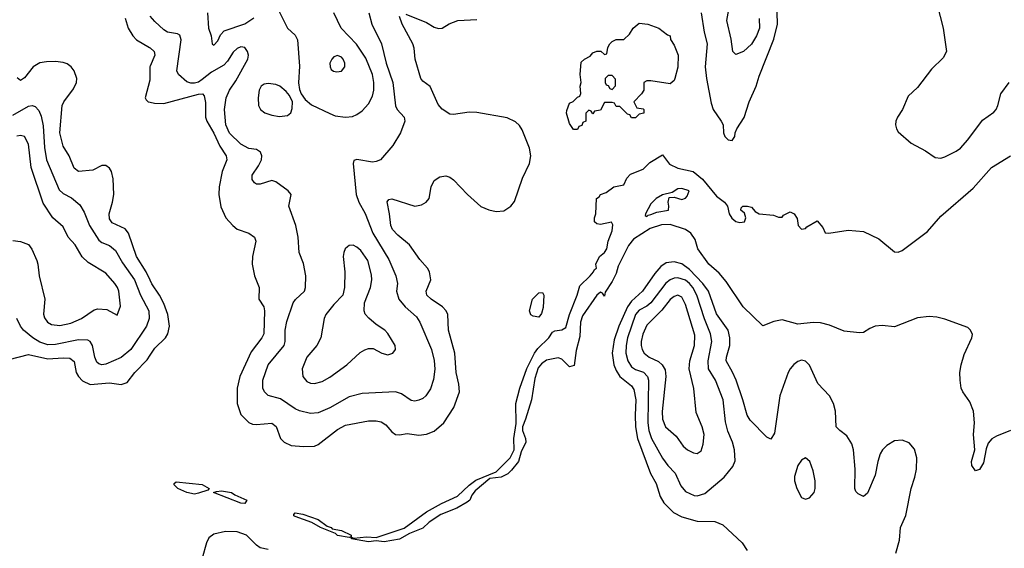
# Model space of a CAD drawing. Header units: inches. Extents: x 1603819 to 1745079, y 385938 to 533966.
# Tile 267 of 561: x 1709325 to 1714418, y 420982 to 423714. Entities that reach past the tile are written whole.
import ezdxf

# ---------------------------------------------------------------- set-up
doc = ezdxf.new("R2010")
doc.units = ezdxf.units.IN
doc.header["$MEASUREMENT"] = 0
doc.layers.add('B7402', color=7, linetype='Continuous')
doc.layers.add('B7412', color=7, linetype='Continuous')

msp = doc.modelspace()

# ---------------------------------------------------------------- linework, layer by layer
at = {"layer": 'B7402', "color": 5}
for points, elevation in [([(1709870, 423722.3), (1709885.9, 423670), (1709909.8, 423629.8), (1709930.1, 423610), (1709997.4, 423570), (1710000, 423567.7)], 220), ([(1710000, 422368.2), (1709979.9, 422410), (1709929.4, 422490), (1709888.5, 422610), (1709870, 422633.2), (1709804.2, 422664.2), (1709790, 422684.2), (1709787.9, 422710), (1709806.1, 422770), (1709811.9, 422810), (1709808.2, 422891.8), (1709799.5, 422930), (1709790, 422947.2), (1709770, 422959.8), (1709750, 422960.8), (1709703.5, 422936.5), (1709629.6, 422930), (1709606.7, 422946.7), (1709580.6, 423010), (1709550, 423059.7), (1709533.1, 423130), (1709544.2, 423270), (1709553.6, 423290), (1709603.8, 423356.2), (1709618.5, 423390), (1709620.8, 423410), (1709607.1, 423450), (1709592.1, 423470), (1709570, 423485.7), (1709550, 423492.9), (1709510, 423497.1), (1709463.3, 423496.7), (1709429.8, 423490.2), (1709395.8, 423470), (1709350, 423412.9), (1709330, 423400.4), (1709312.9, 423412.9)], 220), ([(1710000, 423473.1), (1709998.7, 423470), (1709998.9, 423401.1), (1709973.8, 423310), (1709979.7, 423299.7), (1709990.2, 423290.2), (1710000, 423287.6)], 220), ([(1709290, 423219.9), (1709370, 423266.2), (1709390, 423269.8), (1709404.8, 423264.8), (1709424, 423244), (1709435.7, 423215.7), (1709446.1, 423166.1), (1709453.1, 423053.1), (1709464.5, 422990), (1709530, 422835.3), (1709550, 422815.6), (1709592.5, 422792.5), (1709636.8, 422756.8), (1709659.2, 422719.2), (1709686.4, 422650), (1709733.8, 422573.8), (1709750, 422562.8), (1709790, 422547.4), (1709821.2, 422521.2), (1709857.3, 422457.3), (1709918.5, 422370), (1709949.6, 422289.6), (1709992.8, 422210), (1709995.5, 422170), (1709980.7, 422130), (1709901, 422010), (1709850, 421968.8), (1709770, 421932.8), (1709750, 421930.2), (1709734.8, 421934.8), (1709724.2, 421944.2), (1709714.4, 421970), (1709702.4, 422030), (1709690.1, 422050.1), (1709676.9, 422056.9), (1709630, 422059.6), (1709510, 422034.9), (1709470, 422033.2), (1709430, 422047.1), (1709394, 422070), (1709344.5, 422110), (1709329.4, 422130), (1709310.8, 422170)], 240), ([(1709290, 422572.3), (1709330, 422567.9), (1709370, 422551.8), (1709387.6, 422527.6), (1709414.7, 422470), (1709419.7, 422450), (1709425.4, 422390), (1709455.2, 422270), (1709448.9, 422191.1), (1709452.9, 422172.9), (1709469.1, 422150), (1709490, 422138.5), (1709533.7, 422133.7), (1709590, 422145.5), (1709645.1, 422170), (1709710, 422213.8), (1709730, 422219.3), (1709775.8, 422215.8), (1709830, 422187.3), (1709846.3, 422233.7), (1709837.3, 422310), (1709830.6, 422330), (1709816.8, 422350), (1709770, 422403.1), (1709679, 422459), (1709648.1, 422488.1), (1709611.7, 422550), (1709575.8, 422590), (1709550, 422644), (1709496.4, 422690), (1709446.4, 422766.4), (1709384, 422950), (1709370.3, 423070.3), (1709350, 423109.8), (1709330, 423114.9), (1709310, 423112.4)], 260), ([(1709270, 421956.8), (1709370, 421982.9), (1709470, 421960.4), (1709550, 421966.3), (1709584.1, 421964.1), (1709606.9, 421946.9), (1709618.2, 421890), (1709629, 421869), (1709650, 421847), (1709690, 421829.1), (1709790, 421837.7), (1709850, 421827.9), (1709881.3, 421838.7), (1709920.2, 421890), (1709984.2, 421955.8), (1710000, 421979.3)], 220)]:
    msp.add_lwpolyline(points, dxfattribs=dict(at, elevation=elevation))
at = {"layer": 'B7412', "color": 5}
for points, elevation in [([(1712849.7, 423750), (1712866.2, 423650), (1712882.1, 423590), (1712871.2, 423470), (1712878, 423410), (1712902.2, 423282.2), (1712911.6, 423250), (1712954.3, 423190), (1712963.2, 423170), (1712966.2, 423130), (1712972.4, 423110), (1712990, 423092.4), (1713011.1, 423088.9), (1713025.1, 423110), (1713026.3, 423130), (1713034.3, 423150), (1713072, 423208), (1713098, 423290), (1713135.4, 423370), (1713150, 423422.4), (1713226.7, 423613.3), (1713245.4, 423690), (1713241.8, 423810)], 220), ([(1714071.1, 423791.1), (1714101.5, 423670), (1714118.7, 423550), (1714102.6, 423517.4), (1714041.3, 423458.7), (1713970, 423363), (1713921.8, 423318.2), (1713891.4, 423250), (1713865.5, 423210), (1713857.8, 423190), (1713855.3, 423170), (1713860.3, 423150), (1713870, 423134.9), (1713935.9, 423075.9), (1714010, 423035.8), (1714061.4, 423001.4), (1714090, 422998.9), (1714110, 423005.7), (1714170, 423034.8), (1714191.2, 423050), (1714230, 423093.1), (1714305.5, 423194.5), (1714364.2, 423235.8), (1714375.6, 423250), (1714385.6, 423270), (1714401, 423330), (1714443.1, 423390)], 220), ([(1711130.8, 423750), (1711146.2, 423690), (1711196, 423590), (1711220.2, 423490), (1711255.7, 423390), (1711270, 423269.3), (1711277.7, 423250), (1711314, 423210), (1711317.2, 423190), (1711295.3, 423130), (1711255.9, 423064.1), (1711190.9, 422990), (1711170, 422980.9), (1711150, 422978.4), (1711070, 422991.4), (1711054.2, 422985.8), (1711049.8, 422970), (1711065.7, 422810), (1711079.1, 422770), (1711111.6, 422711.6), (1711152.6, 422610), (1711234, 422474), (1711270.6, 422390), (1711279.1, 422350), (1711275.2, 422310), (1711286.8, 422270), (1711318.6, 422230), (1711377.6, 422177.6), (1711395.4, 422150), (1711455.9, 422010), (1711470, 421953.2), (1711472.2, 421907.8), (1711465, 421855), (1711450, 421805.5), (1711426.3, 421770), (1711410, 421756), (1711390, 421746.9), (1711370, 421742.8), (1711350, 421745.3), (1711299.4, 421779.4), (1711270, 421790.2), (1711097.6, 421782.4), (1711030, 421764.8), (1710930, 421707.6), (1710870, 421682.7), (1710830, 421679.3), (1710772.4, 421692.4), (1710750, 421703), (1710674.8, 421754.8), (1710610, 421772.3), (1710591.3, 421790), (1710583.2, 421810), (1710583, 421850), (1710610.2, 421930), (1710693.5, 422030), (1710699.3, 422050), (1710698.8, 422110), (1710706.4, 422153.6), (1710739.7, 422250), (1710752.2, 422267.8), (1710798, 422310), (1710803.1, 422330), (1710805.5, 422390), (1710794, 422454), (1710770.3, 422510), (1710765.8, 422590), (1710753.6, 422650), (1710717.6, 422750), (1710730.2, 422810.2), (1710713.4, 422830), (1710650, 422876.5), (1710630, 422882), (1710570, 422863.1), (1710550, 422863.1), (1710539.1, 422870), (1710528.2, 422888.2), (1710527.9, 422910), (1710561, 422959), (1710576, 422990), (1710578, 423010), (1710570.4, 423030), (1710550, 423042.3), (1710510, 423048.3), (1710470, 423070.9), (1710410, 423127.9), (1710391.1, 423170), (1710384.8, 423250), (1710394, 423310), (1710410.7, 423350), (1710442.7, 423397.3), (1710504.7, 423510), (1710509.2, 423530), (1710504.4, 423550), (1710490, 423570.3), (1710470, 423574.5), (1710450, 423565), (1710430, 423545.7), (1710400.5, 423499.5), (1710381.1, 423478.9), (1710317.7, 423442.3), (1710270, 423404.3), (1710250, 423391.4), (1710230, 423385.5), (1710210, 423385.9), (1710190, 423393.4), (1710147.2, 423430), (1710137.3, 423450), (1710161.3, 423610), (1710154.1, 423634.1), (1710140.9, 423640.9), (1710090, 423648.7), (1710070, 423661.1), (1710024.2, 423704.2), (1710000, 423731.8)], 240), ([(1710296.5, 423750), (1710301.3, 423670), (1710315.5, 423630), (1710320.7, 423590), (1710330, 423583), (1710350, 423604.9), (1710363.5, 423636.5), (1710383.2, 423656.8), (1710490, 423692.3), (1710536.2, 423723.8)], 260), ([(1710660.8, 423770), (1710710, 423670.8), (1710750, 423634.8), (1710761.6, 423610), (1710773.4, 423473.4), (1710767.9, 423387.9), (1710773.1, 423353.1), (1710782, 423330), (1710801.5, 423301.5), (1710834, 423274), (1710930, 423228.3), (1710957.9, 423217.9), (1711010, 423210.2), (1711046.3, 423213.7), (1711070, 423224), (1711096.5, 423243.5), (1711130, 423279.6), (1711150, 423318), (1711156.7, 423350), (1711156.9, 423390), (1711150.3, 423430), (1711115.7, 423515.7), (1711068.1, 423588.1), (1710987.4, 423670), (1710950, 423749.6)], 260), ([(1711322.5, 423742.5), (1711430, 423699.7), (1711470, 423675.3), (1711492.4, 423667.6), (1711510, 423670.3), (1711547.1, 423692.9), (1711590.8, 423709.2), (1711690, 423714.5)], 220), ([(1713150, 423719.6), (1713152.6, 423670), (1713136.6, 423630), (1713110, 423588), (1713070, 423549), (1713030, 423534.9), (1713014.9, 423550), (1713006.2, 423613.8), (1712982.3, 423710), (1712993.9, 423766.1)], 240), ([(1710000, 423287.6), (1710021.9, 423281.9), (1710070, 423280.1), (1710250, 423328.5), (1710270.6, 423330.6), (1710279.8, 423319.8), (1710286.3, 423286.3), (1710286.5, 423210), (1710293.3, 423190), (1710330, 423126.7), (1710360.1, 423060.1), (1710393.4, 423010), (1710395.9, 422990), (1710371.9, 422930), (1710356.4, 422850), (1710354.5, 422810), (1710366.2, 422746.2), (1710392.3, 422690), (1710427.8, 422650), (1710450.9, 422630.9), (1710510, 422610.2), (1710540.3, 422590), (1710546.5, 422570), (1710529.2, 422490), (1710527.3, 422450), (1710540.7, 422390), (1710563.9, 422330), (1710561.7, 422270), (1710588, 422230), (1710592.3, 422210), (1710588.8, 422090), (1710578.6, 422070), (1710523.1, 421996.9), (1710464.5, 421870), (1710449.5, 421810), (1710449.4, 421730), (1710470, 421673.1), (1710510, 421632.3), (1710530, 421623.2), (1710550, 421621.4), (1710630, 421629.2), (1710652, 421612), (1710674.7, 421550), (1710693.8, 421530), (1710730, 421513.5), (1710792.7, 421507.3), (1710850, 421510.2), (1710870, 421518.5), (1710970, 421595), (1711010, 421617.4), (1711130, 421641), (1711170, 421641.4), (1711195.6, 421635.6), (1711219.4, 421619.4), (1711250, 421583.2), (1711270, 421570.2), (1711290, 421568.6), (1711330, 421575.2), (1711390, 421566.4), (1711430, 421571), (1711470, 421587), (1711519.8, 421630), (1711571.2, 421710), (1711600.4, 421790), (1711597.1, 421830), (1711582.4, 421890), (1711576.1, 421990), (1711542.7, 422110), (1711539.7, 422190), (1711531.3, 422210), (1711513, 422230), (1711452.8, 422270), (1711431.6, 422290), (1711427.4, 422310), (1711452.4, 422370), (1711445, 422410), (1711434.4, 422430), (1711395.1, 422475.1), (1711342, 422550), (1711280.7, 422600.7), (1711253.5, 422630), (1711244.3, 422650), (1711238.9, 422710), (1711226.6, 422773.4), (1711235.2, 422784.8), (1711250, 422788.9), (1711369.7, 422750.3), (1711403, 422757), (1711427.3, 422770), (1711442.9, 422790), (1711453.6, 422850), (1711470, 422883), (1711498.3, 422901.7), (1711530, 422907), (1711550, 422900.3), (1711570, 422885.7), (1711641.7, 422810), (1711710, 422749.1), (1711751.5, 422731.5), (1711790, 422722.2), (1711830, 422726.2), (1711866.4, 422750), (1711885, 422775), (1711925.9, 422894.1), (1711961.7, 422970), (1711968.7, 423010), (1711962.1, 423050), (1711925.1, 423145.1), (1711910, 423167.7), (1711890, 423185.5), (1711846.1, 423206.1), (1711690, 423234), (1711650, 423236.3), (1711570, 423224), (1711550, 423225.1), (1711510, 423251.3), (1711490, 423276.2), (1711448.3, 423368.3), (1711410, 423396.2), (1711399.5, 423410), (1711371.2, 423510), (1711366.3, 423566.3), (1711359.4, 423590), (1711304.4, 423690), (1711289.7, 423730)], 220), ([(1710000, 423567.7), (1710020.1, 423550), (1710024.1, 423530), (1710000, 423473.1)], 220), ([(1714450, 421589.8), (1714377.8, 421562.2), (1714352.9, 421547.1), (1714334.7, 421525.3), (1714323.8, 421496.2), (1714310, 421424), (1714290, 421388.7), (1714270, 421382), (1714250, 421409), (1714248.3, 421430), (1714265.7, 421490), (1714258.9, 421570), (1714264.2, 421630), (1714258.9, 421690), (1714239.5, 421739.5), (1714203.9, 421790), (1714194.7, 421810), (1714189.6, 421850.4), (1714188.2, 421890), (1714194.3, 421930), (1714210, 421982.8), (1714249.6, 422070), (1714252.9, 422087.1), (1714244.2, 422110), (1714230, 422123), (1714110, 422166), (1714070, 422176), (1714030, 422179.7), (1713970, 422173.6), (1713850, 422125.9), (1713786.5, 422133.5), (1713750.1, 422129.9), (1713722, 422118), (1713690, 422097), (1713670, 422095.1), (1713590, 422104.7), (1713514.3, 422134.3), (1713466.8, 422146.8), (1713430, 422148.2), (1713350, 422139.7), (1713270, 422161.9), (1713225.5, 422154.5), (1713170, 422132.2), (1713067.3, 422230), (1712980.4, 422360.4), (1712943, 422403), (1712889.9, 422450), (1712832.9, 422530), (1712818.4, 422578.4), (1712796.2, 422610), (1712769.8, 422629.8), (1712690, 422655.9), (1712645.7, 422654.3), (1712585.7, 422634.3), (1712501.1, 422578.9), (1712473.8, 422546.2), (1712420.5, 422439.5), (1712410, 422402.6), (1712390, 422361.3), (1712354.4, 422305.6), (1712350, 422285.2), (1712340.4, 422300.4), (1712330, 422305.2), (1712310, 422289.4), (1712236.9, 422183.1), (1712226, 422150), (1712222.8, 422077.2), (1712204.1, 422004.1), (1712194, 421926), (1712170, 421919), (1712130, 421959), (1712110, 421966), (1712050, 421953.5), (1712024.1, 421935.9), (1712006.3, 421913.7), (1711990, 421859), (1711972.4, 421750), (1711942.3, 421650), (1711925.7, 421610), (1711926, 421590), (1711941.2, 421550), (1711942.8, 421530), (1711919.1, 421480.9), (1711905, 421430), (1711870, 421385.3), (1711850, 421367.1), (1711816.3, 421350), (1711757.7, 421342.3), (1711681.5, 421278.5), (1711664.2, 421255.8), (1711652.9, 421230), (1711639.8, 421220.2), (1711587, 421190), (1711503.6, 421156.4), (1711443.6, 421116.4), (1711410, 421086.4), (1711341.5, 421058.5), (1711290, 421029.8), (1711210, 421014.5), (1711170, 421021.1), (1711130, 421015.4), (1711042, 421030), (1711040.4, 421039.6), (1711054.4, 421034.4), (1711119.5, 421040.5), (1711170, 421037.3), (1711314.3, 421085.7), (1711429.7, 421170), (1711506.4, 421213.6), (1711590, 421251.2), (1711650, 421308.9), (1711685.4, 421334.6), (1711790, 421376.5), (1711862, 421450), (1711882.7, 421490), (1711881.2, 421550), (1711892.5, 421627.5), (1711891.9, 421730), (1711912.7, 421810), (1711949.2, 421910.8), (1711987.9, 421990), (1712004.8, 422015.2), (1712063, 422070), (1712081.7, 422098.3), (1712093.4, 422106.6), (1712130, 422110.6), (1712150, 422123.8), (1712169.8, 422190.2), (1712209.5, 422289.5), (1712222, 422338), (1712276.2, 422390), (1712294, 422410), (1712298, 422422), (1712308.7, 422430), (1712306, 422450), (1712325.2, 422490), (1712350, 422510.8), (1712362, 422530), (1712368.7, 422570), (1712390, 422622), (1712392.9, 422652.9), (1712387.3, 422667.3), (1712330, 422655.3), (1712310, 422658), (1712298, 422670), (1712298, 422690), (1712306, 422710), (1712308, 422790), (1712322, 422798), (1712330, 422811.3), (1712359, 422821), (1712398, 422850), (1712450, 422861), (1712465.4, 422894.6), (1712485.1, 422914.9), (1712550, 422942), (1712584.6, 422975.4), (1712650, 423016), (1712687.1, 422967.1), (1712730, 422946.4), (1712808.9, 422930), (1712856.4, 422890), (1712930, 422802.6), (1712971, 422770), (1712986, 422750), (1712994.8, 422710), (1713008.5, 422688.5), (1713030, 422670.7), (1713050, 422665.5), (1713074, 422670), (1713082, 422690), (1713073.6, 422713.6), (1713055.3, 422730), (1713058, 422742), (1713066, 422750), (1713090.5, 422750.5), (1713110, 422744.7), (1713130, 422722), (1713150, 422711.3), (1713223.6, 422703.6), (1713250, 422694), (1713270, 422694), (1713276.4, 422703.6), (1713310, 422721), (1713331.3, 422710), (1713346.4, 422686.4), (1713352, 422650), (1713370, 422632), (1713390, 422634), (1713396.4, 422643.6), (1713450, 422674), (1713479.8, 422639.8), (1713492, 422612), (1713511.3, 422611.3), (1713610, 422626.7), (1713690, 422619.3), (1713770, 422580.9), (1713850, 422514.4), (1713870, 422512.2), (1713890, 422520.2), (1714020.9, 422619.1), (1714090, 422698), (1714256.9, 422843.1), (1714351.6, 422950), (1714449.6, 423010)], 180), ([(1713856.6, 420956.6), (1713875.8, 421024.2), (1713881.4, 421090), (1713909.1, 421150.9), (1713936.3, 421290), (1713956.3, 421350), (1713964.1, 421390), (1713966.4, 421450), (1713953.5, 421493.5), (1713926.5, 421526.5), (1713890, 421541), (1713850, 421536.9), (1713810, 421513.2), (1713788.7, 421491.3), (1713776.9, 421470), (1713763.4, 421430), (1713750, 421359.5), (1713710, 421266), (1713690, 421248.7), (1713663, 421263), (1713650, 421276), (1713644.4, 421290), (1713647.2, 421390), (1713638.8, 421490), (1713630, 421520.9), (1713603.9, 421563.9), (1713567, 421590), (1713549, 421609), (1713545.4, 421690), (1713534.1, 421730), (1713514.5, 421770), (1713454.3, 421834.3), (1713410, 421928.2), (1713390, 421948.4), (1713370, 421954.5), (1713350, 421947.2), (1713330, 421932.1), (1713310.1, 421909.9), (1713300.8, 421890), (1713257.7, 421770), (1713230, 421576), (1713210, 421545.6), (1713190, 421555.4), (1713104, 421644), (1713088.4, 421670), (1713066.4, 421750), (1713031, 421850), (1713012.9, 421892.9), (1712980.4, 421950), (1712980.7, 421970), (1712998.2, 422030), (1712999, 422070), (1712990.4, 422110), (1712930, 422194.5), (1712887.8, 422310), (1712858.9, 422350), (1712790, 422423.6), (1712750, 422451.3), (1712710, 422463), (1712670, 422457.1), (1712641, 422439), (1712610, 422402), (1712546.5, 422310), (1712490, 422258.6), (1712470, 422230.4), (1712424.4, 422130), (1712400.4, 422059.6), (1712390.4, 421990), (1712398.6, 421930), (1712410, 421900.6), (1712430, 421869.5), (1712490, 421821.4), (1712502.5, 421802.5), (1712512, 421750), (1712508, 421670), (1712510.4, 421610.4), (1712521, 421550), (1712588.3, 421368.3), (1712617.1, 421317.1), (1712638.4, 421250), (1712657.1, 421217.1), (1712706.3, 421166.3), (1712750, 421143.9), (1712830, 421121.4), (1712920.8, 421120.8), (1712962.4, 421102.4), (1713062, 421010), (1713088.8, 420970)], 220), ([(1710000, 421979.3), (1710024.5, 422015.5), (1710079.7, 422070), (1710092.3, 422090), (1710100.8, 422130), (1710090.9, 422190), (1710070, 422247.4), (1710048.7, 422290), (1710009.2, 422349.2), (1710000, 422368.2)], 220), ([(1710610, 420975.8), (1710570, 420985), (1710550, 420997.9), (1710498.2, 421050), (1710450, 421066.4), (1710390, 421068.2), (1710330, 421054.7), (1710304, 421036), (1710290.7, 421009.3), (1710268.6, 420930)], 220)]:
    msp.add_lwpolyline(points, dxfattribs=dict(at, elevation=elevation))
for points, elevation in [([(1712690, 423382.7), (1712590, 423398), (1712570, 423398), (1712554, 423390), (1712554, 423350), (1712542, 423330), (1712502, 423290), (1712518, 423258), (1712550, 423254), (1712554, 423250), (1712554, 423230), (1712530, 423226), (1712510, 423206), (1712490, 423206), (1712482, 423222), (1712470, 423226), (1712430, 423266), (1712410, 423266), (1712402, 423282), (1712390, 423286), (1712350, 423286), (1712330, 423246), (1712298, 423242), (1712290, 423228), (1712282, 423242), (1712270, 423246), (1712254, 423230), (1712254, 423190), (1712238, 423182), (1712232.7, 423167.3), (1712218, 423162), (1712210, 423146), (1712190, 423146), (1712170, 423178), (1712154, 423230), (1712154.6, 423245.4), (1712170, 423282), (1712188.7, 423291.3), (1712210, 423314), (1712222, 423318), (1712227.3, 423332.7), (1712224, 423370), (1712229, 423390), (1712224, 423430), (1712230, 423494), (1712246, 423510), (1712275.3, 423524.7), (1712290, 423542), (1712310, 423551.3), (1712331.6, 423551.6), (1712350, 423534), (1712362, 423538), (1712368, 423570), (1712378, 423590), (1712390, 423602), (1712410, 423611.3), (1712450, 423612), (1712480.4, 423639.6), (1712498, 423670), (1712530, 423696), (1712574, 423690), (1712632, 423670), (1712676, 423636), (1712690, 423631), (1712690.9, 423610.9), (1712710, 423582), (1712731.8, 423530), (1712730, 423468.7), (1712713.8, 423410), (1712710, 423399.3)], 180), ([(1710970, 423528.5), (1710950, 423521.7), (1710939, 423510), (1710930.3, 423490), (1710930.4, 423470.4), (1710936.7, 423456.7), (1710948.5, 423448.5), (1710964.9, 423444.9), (1710990, 423448.4), (1711007.8, 423470), (1711007.1, 423490), (1710998.2, 423510), (1710990, 423519.7)], 280), ([(1710610, 423384), (1710590, 423381.2), (1710574.3, 423370), (1710564.7, 423350), (1710558.6, 423310), (1710560.3, 423270), (1710570.4, 423250), (1710593.3, 423233.3), (1710630, 423220.2), (1710670, 423214), (1710710, 423218.5), (1710727.8, 423232.2), (1710734.2, 423254.2), (1710736.3, 423290), (1710721.6, 423321.6), (1710703.2, 423343.2), (1710671.1, 423371.1), (1710650, 423379.1)], 260), ([(1712390, 423426), (1712370, 423426), (1712354, 423410), (1712354, 423390), (1712358, 423378), (1712370, 423374), (1712378, 423358), (1712390, 423354), (1712407.3, 423372.7), (1712407.3, 423407.3)], 180), ([(1712750, 422842), (1712730, 422839.6), (1712699.9, 422820.1), (1712650, 422809.3), (1712617.3, 422790), (1712590, 422762), (1712562, 422710), (1712561.4, 422701.4), (1712570, 422696), (1712576.2, 422703.8), (1712590, 422707), (1712621, 422719), (1712681.2, 422730), (1712683.7, 422750), (1712679.3, 422770), (1712684.7, 422795.3), (1712710, 422796), (1712750, 422784.7), (1712769, 422791), (1712778, 422802), (1712788.7, 422830)], 180), ([(1711050, 422547.9), (1711030, 422546.6), (1711020.3, 422539.7), (1711009.6, 422530.4), (1711001.4, 422510), (1710998.6, 422490), (1711007.6, 422410), (1711005.6, 422330), (1710996.1, 422290), (1710950, 422242.2), (1710908, 422190), (1710900.8, 422170), (1710883.7, 422070), (1710861.7, 422030), (1710810.3, 421970), (1710786.9, 421910), (1710789.1, 421870), (1710810, 421844), (1710830, 421835.5), (1710850, 421834.4), (1710890, 421843.6), (1710930, 421866.2), (1711016.9, 421930), (1711085.9, 421994.1), (1711110, 422007.6), (1711130, 422013.7), (1711154.2, 422014.2), (1711198, 421990), (1711230, 421981.6), (1711256, 421990), (1711269.4, 422010), (1711267, 422030), (1711230, 422092.3), (1711214.5, 422110), (1711170, 422138.7), (1711131.5, 422171.5), (1711112.5, 422192.5), (1711107, 422210), (1711108.2, 422250), (1711140.2, 422330), (1711146.8, 422370), (1711144.8, 422395.2), (1711126.5, 422470), (1711090, 422520.7), (1711070, 422538.9)], 260), ([(1712730, 422380.3), (1712710, 422377.8), (1712690, 422369.4), (1712668.3, 422351.7), (1712590, 422250), (1712570, 422233.9), (1712530, 422212.6), (1712510.1, 422190), (1712469.7, 422070), (1712462.1, 422030), (1712461.3, 421990), (1712470.5, 421950), (1712490, 421919.3), (1712510, 421906.1), (1712551.8, 421891.8), (1712573.3, 421870), (1712577.4, 421850), (1712575, 421630), (1712580.2, 421590), (1712593.8, 421550), (1712650, 421448.4), (1712677.5, 421410), (1712716.1, 421370), (1712744.9, 421304.9), (1712770, 421275.2), (1712813.9, 421253.9), (1712830, 421252.6), (1712870, 421265.7), (1712968.7, 421350), (1713014.8, 421405.2), (1713026, 421434), (1713023.1, 421490), (1713012.3, 421530), (1712987.4, 421587.4), (1712975.8, 421635.8), (1712963.9, 421750), (1712925.2, 421850), (1712887.5, 421910), (1712886.2, 421950), (1712905.1, 422050), (1712899.2, 422090), (1712867.1, 422167.1), (1712827.5, 422290), (1712806.4, 422330), (1712790, 422351.1), (1712768.4, 422368.4)], 240), ([(1712010, 422177.2), (1711981.5, 422181.5), (1711969, 422189), (1711962, 422210), (1711977.2, 422270), (1712010, 422302.8), (1712030, 422304.7), (1712036.3, 422290), (1712033.5, 422226.5), (1712025.2, 422194.8)], 180), ([(1712730, 422289.9), (1712710, 422284.1), (1712690, 422267), (1712647.2, 422212.8), (1712570, 422135.4), (1712549, 422089), (1712540.3, 422050), (1712540.6, 422030), (1712544.7, 422010), (1712555.5, 421990), (1712581.3, 421970), (1712630, 421947.9), (1712649.2, 421929.2), (1712663.4, 421903.4), (1712667.7, 421870), (1712649.2, 421689.2), (1712650.8, 421650), (1712665.5, 421610), (1712720.6, 421560.6), (1712757.4, 421510), (1712779.5, 421490), (1712810, 421475.3), (1712830, 421472), (1712850, 421485.5), (1712860, 421520), (1712865.3, 421570), (1712855, 421610), (1712823.7, 421683.7), (1712811.7, 421808.3), (1712787.7, 421910), (1712791.5, 421950), (1712816.1, 422030), (1712817, 422083), (1712770, 422242.2), (1712750, 422280.2)], 260), ([(1713390, 421449.3), (1713370, 421438), (1713350, 421409.2), (1713333, 421353), (1713332.7, 421330), (1713344.9, 421290), (1713370, 421244.7), (1713390, 421236), (1713410, 421242.8), (1713434, 421270), (1713439.6, 421290), (1713439.6, 421330), (1713430, 421382), (1713411.6, 421430)], 240), ([(1710230, 421262.4), (1710189, 421270), (1710142.7, 421290), (1710124.5, 421310), (1710124.1, 421315.9), (1710134, 421326), (1710270, 421311.3), (1710306, 421290), (1710298.5, 421281.5), (1710250, 421266.3)], 180), ([(1710490, 421214), (1710470, 421215.1), (1710328, 421270), (1710343.9, 421276.1), (1710370, 421278), (1710420.7, 421270), (1710437.3, 421257.3), (1710500.7, 421230)], 180), ([(1711030, 421037.2), (1710970, 421048.1), (1710958.4, 421058.4), (1710880.9, 421090), (1710835.6, 421115.6), (1710750, 421146.9), (1710743.7, 421150), (1710742.7, 421157.3), (1710750, 421164.7), (1710790, 421157.8), (1710870, 421130.2), (1710916.3, 421096.3), (1710936.3, 421090), (1710941.7, 421081.7), (1710990, 421073.5), (1711040.7, 421050), (1711039.8, 421040.2)], 180)]:
    msp.add_lwpolyline(points, close=True, dxfattribs=dict(at, elevation=elevation))

doc.saveas('drawing.dxf')
